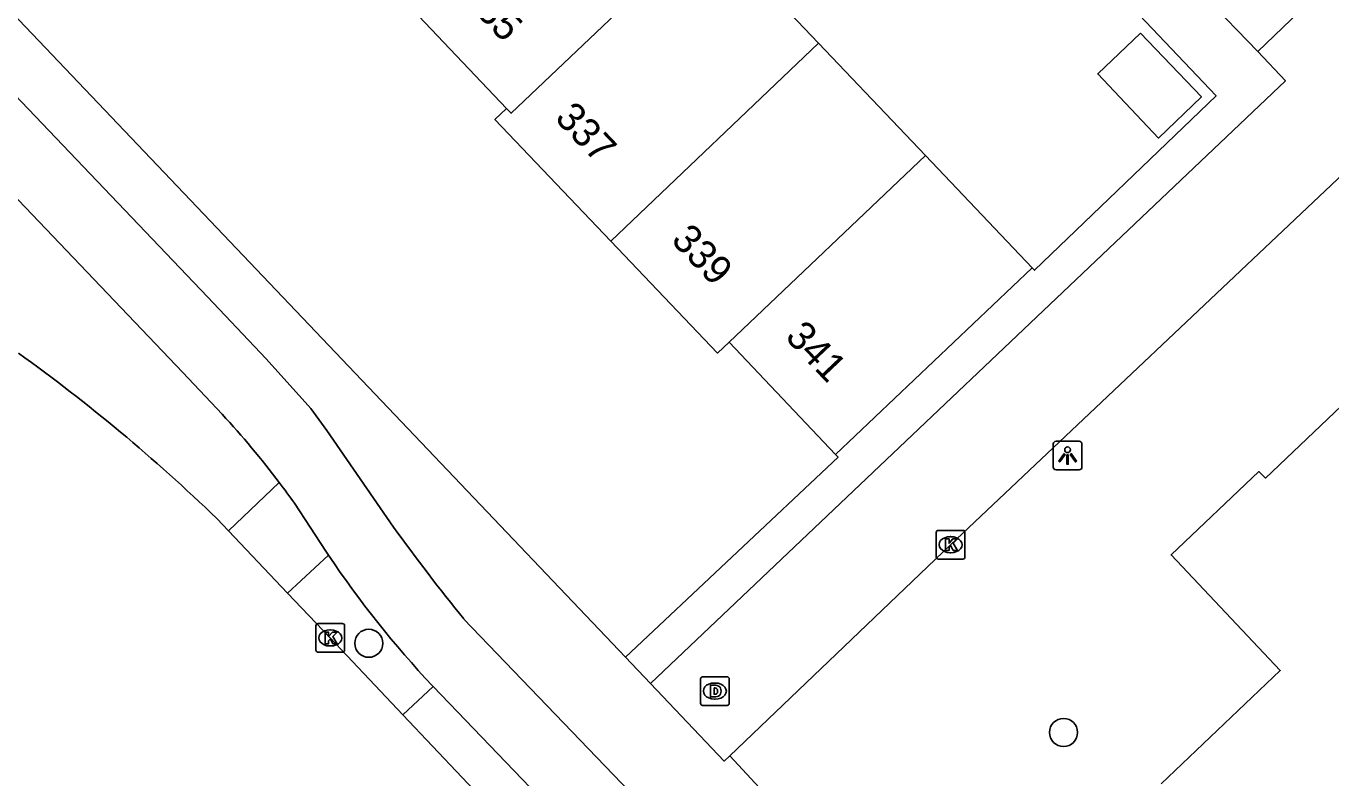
# Model space of a CAD drawing. Extents: x 162532 to 163264, y 381233 to 382042.
# Drawn here: x 163033.75 to 163079.26, y 381337.01 to 381363.24 of the extents above; entities that cross this region are included whole.
import ezdxf

# ---------------------------------------------------------------- set-up
doc = ezdxf.new("R2010")
doc.units = 0
for name, color, linetype in [('IMGEO_Boom', 7, 'Continuous'), ('IMGEO_Drainageput', 7, 'Continuous'), ('IMGEO_Fietspad_gesloten', 7, 'Continuous'), ('IMGEO_Kolk', 7, 'Continuous'), ('IMGEO_Lichtpunt', 7, 'Continuous'), ('IMGEO_Pand', 7, 'Continuous'), ('IMGEO_Pand_nummerreeks', 7, 'Continuous'), ('IMGEO_Rijbaan_lokaal_gesloten', 7, 'Continuous'), ('IMGEO_Rijbaan_lokaal_open', 7, 'Continuous'), ('IMGEO_Voetpad_open', 7, 'Continuous')]:
    doc.layers.add(name, color=color, linetype=linetype)

msp = doc.modelspace()

# ---------------------------------------------------------------- linework, layer by layer
at = {"layer": 'IMGEO_Boom'}
for centre in [(163045.706, 381341.71), (163069.938, 381338.6)]:
    msp.add_circle(centre, 0.489, dxfattribs=at)
at = {"layer": 'IMGEO_Drainageput'}
for p, q in [((163057.35, 381340.544), (163058.202, 381340.544)), ((163057.275, 381339.618), (163057.275, 381340.47)), ((163057.763, 381340.324), (163057.788, 381340.324)), ((163058.276, 381340.47), (163058.276, 381339.618)), ((163057.786, 381339.764), (163057.761, 381339.764)), ((163058.202, 381339.544), (163057.35, 381339.544))]:
    msp.add_line(p, q, dxfattribs=at)
for points in [[(163057.35, 381340.544), (163058.202, 381340.544)], [(163057.275, 381339.618), (163057.275, 381340.47)], [(163057.624, 381340.244), (163057.624, 381339.844), (163057.808, 381339.844)], [(163057.808, 381340.244), (163057.624, 381340.244)], [(163057.748, 381340.154), (163057.748, 381339.935), (163057.778, 381339.935)], [(163057.779, 381340.154), (163057.748, 381340.154)], [(163058.276, 381340.47), (163058.276, 381339.618)], [(163058.202, 381339.544), (163057.35, 381339.544)]]:
    msp.add_lwpolyline(points, dxfattribs=at)
for centre, radius, start, end in [((163057.352, 381340.468), 0.0765, 91.552, 178.448), ((163057.352, 381340.468), 0.0765, 91.552, 178.448), ((163058.2, 381340.468), 0.0765, 1.552, 88.448), ((163058.2, 381340.468), 0.0765, 1.552, 88.448), ((163057.779, 381340.063), 0.0903, 22.3855, 90.2421), ((163057.81, 381340.057), 0.187, 28.2957, 90.7444), ((163057.57, 381340.041), 0.298, 349.6443, 10.9584), ((163057.676, 381340.042), 0.316, 341.5795, 19.167), ((163057.352, 381339.62), 0.0765, 181.552, 268.448), ((163057.352, 381339.62), 0.0765, 181.552, 268.448), ((163057.783, 381340.021), 0.0868, 266.5243, 336.8568), ((163057.809, 381340.036), 0.192, 269.7339, 330.7954), ((163058.2, 381339.62), 0.0765, 271.552, 358.448), ((163058.2, 381339.62), 0.0765, 271.552, 358.448)]:
    msp.add_arc(centre, radius, start, end, dxfattribs=at)
for centre, major_axis, ratio, start_param, end_param in [((163057.762, 381340.044), (-0.387, 0.002), 0.722429, 4.712389, 7.853982), ((163057.787, 381340.044), (-0.39, 0.002), 0.717154, 1.570796, 4.712389)]:
    msp.add_ellipse(centre, major_axis=major_axis, ratio=ratio, start_param=start_param, end_param=end_param, dxfattribs=at)
at = {"layer": 'IMGEO_Fietspad_gesloten'}
for points in [[(162980.035, 381416.858), (162981.388, 381415.366), (162993.271, 381402.913), (163018.683, 381376.223), (163040.075, 381353.795), (163042.131, 381351.633), (163043.683, 381349.9), (163044.245, 381349.131), (163046.572, 381345.757)], [(163032.523, 381358.171), (163039.221, 381351.154), (163040.593, 381349.697)], [(163043.112, 381346.595), (163044.207, 381344.922), (163044.3, 381344.784)], [(163049.024, 381342.557), (163061.485, 381329.585), (163062.213, 381328.878), (163069.293, 381323.282)], [(163047.924, 381340.225), (163047.948, 381340.2)]]:
    msp.add_lwpolyline(points, dxfattribs=at)
for centre, radius, start, end in [((163017.578, 381328.434), 31.334, 37.0521, 42.7338), ((163015.252, 381326.727), 34.218, 35.4937, 36.9864), ((163102.686, 381386.215), 69.178, 215.79142, 219.13086), ((163074.689, 381365.221), 36.622, 213.921, 223.0422)]:
    msp.add_arc(centre, radius, start, end, dxfattribs=at)
at = {"layer": 'IMGEO_Kolk'}
for p, q in [((163065.499, 381344.723), (163065.499, 381345.575)), ((163065.574, 381345.649), (163066.426, 381345.649)), ((163066.5, 381345.575), (163066.5, 381344.723)), ((163065.987, 381345.429), (163066.012, 381345.429)), ((163066.426, 381344.649), (163065.574, 381344.649)), ((163066.01, 381344.869), (163065.985, 381344.869)), ((163043.862, 381341.47), (163043.862, 381342.322)), ((163043.937, 381342.396), (163044.789, 381342.396)), ((163044.863, 381342.322), (163044.863, 381341.47)), ((163044.35, 381342.176), (163044.375, 381342.176)), ((163044.373, 381341.616), (163044.348, 381341.616)), ((163044.789, 381341.396), (163043.937, 381341.396))]:
    msp.add_line(p, q, dxfattribs=at)
for points in [[(163065.499, 381344.723), (163065.499, 381345.575)], [(163065.574, 381345.649), (163066.426, 381345.649)], [(163066.5, 381345.575), (163066.5, 381344.723)], [(163065.82, 381345.349), (163065.943, 381345.349), (163065.943, 381345.198), (163066.073, 381345.349), (163066.237, 381345.349), (163066.091, 381345.198), (163066.244, 381344.949), (163066.092, 381344.949), (163066.007, 381345.113), (163065.943, 381345.046), (163065.943, 381344.949), (163065.82, 381344.949), (163065.82, 381345.349)], [(163066.426, 381344.649), (163065.574, 381344.649)], [(163043.862, 381341.47), (163043.862, 381342.322)], [(163043.937, 381342.396), (163044.789, 381342.396)], [(163044.863, 381342.322), (163044.863, 381341.47)], [(163044.183, 381342.096), (163044.306, 381342.096), (163044.306, 381341.945), (163044.436, 381342.096), (163044.6, 381342.096), (163044.454, 381341.945), (163044.607, 381341.696), (163044.455, 381341.696), (163044.37, 381341.86), (163044.306, 381341.793), (163044.306, 381341.696), (163044.183, 381341.696), (163044.183, 381342.096)], [(163044.789, 381341.396), (163043.937, 381341.396)]]:
    msp.add_lwpolyline(points, dxfattribs=at)
for centre, start, end in [((163065.576, 381345.573), 91.552, 178.448), ((163065.576, 381345.573), 91.552, 178.448), ((163066.424, 381345.573), 1.552, 88.448), ((163066.424, 381345.573), 1.552, 88.448), ((163065.576, 381344.725), 181.552, 268.448), ((163065.576, 381344.725), 181.552, 268.448), ((163066.424, 381344.725), 271.552, 358.448), ((163066.424, 381344.725), 271.552, 358.448), ((163043.939, 381342.32), 91.552, 178.448), ((163043.939, 381342.32), 91.552, 178.448), ((163044.787, 381342.32), 1.552, 88.448), ((163044.787, 381342.32), 1.552, 88.448), ((163043.939, 381341.472), 181.552, 268.448), ((163043.939, 381341.472), 181.552, 268.448), ((163044.787, 381341.472), 271.552, 358.448), ((163044.787, 381341.472), 271.552, 358.448)]:
    msp.add_arc(centre, 0.0765, start, end, dxfattribs=at)
for centre, major_axis, ratio, start_param, end_param in [((163065.986, 381345.149), (-0.387, 0.002), 0.722429, 4.712389, 7.853982), ((163066.011, 381345.149), (-0.39, 0.002), 0.717154, 1.570796, 4.712389), ((163044.349, 381341.896), (-0.387, 0.002), 0.722429, 4.712389, 7.853982), ((163044.374, 381341.896), (-0.39, 0.002), 0.717154, 1.570796, 4.712389)]:
    msp.add_ellipse(centre, major_axis=major_axis, ratio=ratio, start_param=start_param, end_param=end_param, dxfattribs=at)
at = {"layer": 'IMGEO_Lichtpunt'}
for p, q in [((163070.483, 381348.757), (163069.675, 381348.757)), ((163070.483, 381348.757), (163069.675, 381348.757)), ((163069.581, 381348.662), (163069.581, 381347.855)), ((163069.581, 381348.662), (163069.581, 381347.855)), ((163070.577, 381347.855), (163070.577, 381348.662)), ((163070.577, 381347.855), (163070.577, 381348.662)), ((163069.675, 381347.761), (163070.483, 381347.761)), ((163069.675, 381347.761), (163070.483, 381347.761))]:
    msp.add_line(p, q, dxfattribs=at)
for points in [[(163069.955, 381348.326), (163069.994, 381348.298), (163069.806, 381348.036), (163069.768, 381348.063), (163069.955, 381348.326)], [(163070.057, 381348.278), (163070.104, 381348.278), (163070.104, 381347.956), (163070.057, 381347.956), (163070.057, 381348.278)], [(163070.167, 381348.298), (163070.205, 381348.325), (163070.392, 381348.063), (163070.353, 381348.035), (163070.167, 381348.298)]]:
    msp.add_lwpolyline(points, dxfattribs=at)
msp.add_circle((163070.08, 381348.46), 0.0994, dxfattribs=at)
for centre, start, end in [((163069.675, 381348.662), 90, 180), ((163069.675, 381348.662), 90, 180), ((163070.483, 381348.662), 0, 90), ((163070.483, 381348.662), 0, 90), ((163069.675, 381347.855), 180, 270), ((163069.675, 381347.855), 180, 270), ((163070.483, 381347.855), 270, 0), ((163070.483, 381347.855), 270, 360)]:
    msp.add_arc(centre, 0.0946, start, end, dxfattribs=at)
at = {"layer": 'IMGEO_Pand'}
for points in [[(163050.507, 381360.366), (163050.667, 381360.198), (163057.516, 381366.714), (163057.673, 381366.549)], [(163061.396, 381362.636), (163057.673, 381366.549)], [(163047.008, 381364.053), (163050.507, 381360.366)], [(163072.624, 381362.986), (163071.128, 381361.569), (163073.251, 381359.332), (163074.746, 381360.769), (163072.624, 381362.986)], [(163054.146, 381355.737), (163061.396, 381362.636)], [(163065.119, 381358.723), (163061.396, 381362.636)], [(163073.337, 381336.809), (163077.494, 381340.759), (163073.69, 381344.794), (163076.752, 381347.698), (163076.98, 381347.474), (163083, 381353.205), (163082.78, 381353.438), (163084.304, 381354.878), (163084.582, 381354.695), (163090.298, 381360.102), (163090.139, 381360.268), (163092.631, 381362.65), (163096.815, 381358.261), (163091.247, 381352.954), (163086.088, 381348.387), (163086.602, 381347.852), (163085.503, 381346.81)], [(163050.507, 381360.366), (163050.102, 381359.981), (163054.146, 381355.737)], [(163058.27, 381352.211), (163065.119, 381358.723)], [(163068.843, 381354.809), (163065.119, 381358.723)], [(163054.146, 381355.737), (163057.867, 381351.832), (163058.27, 381352.211)], [(163068.843, 381354.809), (163061.984, 381348.295)], [(163058.27, 381352.211), (163061.984, 381348.295)]]:
    msp.add_lwpolyline(points, dxfattribs=at)
at = {"layer": 'IMGEO_Rijbaan_lokaal_gesloten'}
for points in [[(163040.814, 381345.631), (163040.401, 381346.065)], [(163042.875, 381343.462), (163040.814, 381345.631)], [(163046.897, 381339.212), (163044.363, 381341.896), (163042.875, 381343.462)], [(163057.246, 381328.286), (163046.897, 381339.212)]]:
    msp.add_lwpolyline(points, dxfattribs=at)
msp.add_arc((162997.138, 381301.216), 62.315, 46.0316, 54.31979, dxfattribs=at)
at = {"layer": 'IMGEO_Rijbaan_lokaal_open'}
for points in [[(163058.294, 381337.784), (163066, 381345.149), (163080.12, 381358.488), (163088.036, 381365.992)], [(163076.711, 381362.355), (163078.452, 381364.011)], [(163076.711, 381362.355), (163077.679, 381361.329), (163055.529, 381340.304)], [(163047.948, 381340.2), (163046.897, 381339.212)], [(163047.948, 381340.2), (163058.375, 381329.349)], [(163055.529, 381340.304), (163058.101, 381337.6), (163058.294, 381337.784)]]:
    msp.add_lwpolyline(points, dxfattribs=at)
at = {"layer": 'IMGEO_Voetpad_open'}
for points in [[(163054.656, 381341.221), (163033.049, 381363.935), (162981.376, 381418.11)], [(163035.996, 381401.387), (163036.717, 381400.603), (163037.105, 381400.96), (163075.261, 381360.801), (163068.927, 381354.721), (163068.843, 381354.809)], [(163074.889, 381364.471), (163074.894, 381364.25), (163076.711, 381362.355)], [(163061.984, 381348.295), (163062.074, 381348.2), (163054.656, 381341.221)], [(163040.814, 381345.631), (163042.585, 381347.314)], [(163042.875, 381343.462), (163044.3, 381344.784)], [(163055.529, 381340.304), (163054.656, 381341.221)], [(163152.909, 381270.379), (163128.532, 381264.15), (163100.872, 381293.349), (163100.793, 381293.273), (163100.168, 381293.933), (163100.121, 381293.889), (163089.036, 381305.65), (163084.973, 381309.929), (163072.718, 381322.884), (163059.601, 381336.637), (163059.475, 381336.516), (163058.294, 381337.784)]]:
    msp.add_lwpolyline(points, dxfattribs=at)

# ---------------------------------------------------------------- texts
at = {"layer": 'IMGEO_Pand_nummerreeks'}
for s, rotation, p in [('335', 313.4987, (163048.89, 381364.25)), ('337', 313.6191, (163052.158, 381359.997)), ('339', 313.6191, (163056.214, 381355.741)), ('341', 313.4816, (163060.192, 381352.364))]:
    msp.add_text(s, height=1, rotation=rotation, dxfattribs=at).set_placement(p)

doc.saveas('drawing.dxf')
